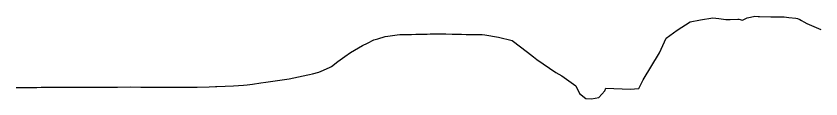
# Model space of a CAD drawing. Extents: x -26 to 4903, y -1010 to 9587.
# Drawn here: x 1000 to 1300, y 1.1 to 31.9 of the extents above; entities that cross this region are included whole.
import ezdxf

# ---------------------------------------------------------------- set-up
doc = ezdxf.new("R2010")
doc.units = 0
doc.layers.add('Exist XS Ground Line', color=7, linetype='Continuous')

msp = doc.modelspace()

# ---------------------------------------------------------------- linework, layer by layer
at = {"layer": 'Exist XS Ground Line'}
for p, q in [((1251.21, 29.71), (1255.17, 30.49)), ((1255.17, 30.49), (1256.63, 30.79)), ((1256.63, 30.79), (1258.22, 31.04)), ((1258.22, 31.04), (1259.75, 31.26)), ((1259.75, 31.26), (1262.01, 30.97)), ((1262.01, 30.97), (1264.51, 30.68)), ((1264.51, 30.68), (1265.63, 30.67)), ((1265.63, 30.67), (1266.2, 30.67)), ((1266.2, 30.67), (1269.06, 30.76)), ((1269.06, 30.76), (1269.38, 30.71)), ((1269.38, 30.71), (1270.83, 30.42)), ((1270.83, 30.42), (1271.71, 30.88)), ((1271.71, 30.88), (1272.53, 31.21)), ((1272.53, 31.21), (1273.81, 31.53)), ((1273.81, 31.53), (1275.36, 31.89)), ((1275.36, 31.89), (1276.67, 31.76)), ((1276.67, 31.76), (1277.08, 31.7)), ((1277.08, 31.7), (1281.39, 31.62)), ((1281.39, 31.62), (1282.39, 31.6)), ((1282.39, 31.6), (1282.79, 31.59)), ((1282.79, 31.59), (1283.11, 31.58)), ((1283.11, 31.58), (1286.29, 31.6)), ((1286.29, 31.6), (1288.02, 31.37)), ((1288.02, 31.37), (1290.62, 31.09)), ((1290.62, 31.09), (1291.29, 31.02)), ((1291.29, 31.02), (1292.12, 30.64)), ((1292.12, 30.64), (1292.78, 30.28)), ((1292.78, 30.28), (1293.65, 29.82)), ((1246.48, 26.65), (1251.21, 29.71)), ((1293.65, 29.82), (1294.78, 29.15)), ((1294.78, 29.15), (1300, 26.89)), ((1134.83, 23.45), (1137.62, 24.25)), ((1137.62, 24.25), (1138.55, 24.39)), ((1138.55, 24.39), (1142.05, 24.95)), ((1142.05, 24.95), (1143.02, 25.05)), ((1143.02, 25.05), (1143.41, 25.1)), ((1143.41, 25.1), (1144.14, 25.07)), ((1144.14, 25.07), (1145.13, 25.08)), ((1145.13, 25.08), (1145.95, 25.06)), ((1145.95, 25.06), (1147.34, 25.09)), ((1147.34, 25.09), (1148.99, 25.13)), ((1148.99, 25.13), (1150.18, 25.16)), ((1150.18, 25.16), (1151.62, 25.2)), ((1151.62, 25.2), (1152.57, 25.22)), ((1152.57, 25.22), (1153.26, 25.24)), ((1153.26, 25.24), (1154.36, 25.28)), ((1154.36, 25.28), (1155.9, 25.33)), ((1155.9, 25.33), (1156.26, 25.34)), ((1156.26, 25.34), (1156.9, 25.34)), ((1156.9, 25.34), (1158.46, 25.31)), ((1158.46, 25.31), (1159.42, 25.29)), ((1159.42, 25.29), (1160.18, 25.28)), ((1160.18, 25.28), (1162.5, 25.23)), ((1162.5, 25.23), (1164.45, 25.18)), ((1164.45, 25.18), (1165.11, 25.15)), ((1165.11, 25.15), (1165.58, 25.14)), ((1165.58, 25.14), (1166.05, 25.14)), ((1166.05, 25.14), (1167.82, 25.1)), ((1167.82, 25.1), (1168.69, 25.07)), ((1168.69, 25.07), (1170.95, 25.06)), ((1170.95, 25.06), (1172.04, 25.05)), ((1172.04, 25.05), (1173.75, 25.01)), ((1173.75, 25.01), (1174.68, 24.9)), ((1174.68, 24.9), (1179.81, 24.12)), ((1179.81, 24.12), (1184.97, 22.79)), ((1242.26, 23.66), (1246.48, 26.65)), ((1129.18, 20.99), (1130.99, 21.83)), ((1130.99, 21.83), (1133.38, 23.08)), ((1133.38, 23.08), (1134.83, 23.45)), ((1184.97, 22.79), (1190.64, 18.47)), ((1239.78, 18.29), (1242.26, 23.66)), ((1122.52, 16.92), (1124.65, 18.36)), ((1124.65, 18.36), (1129.18, 20.99)), ((1190.64, 18.47), (1192.87, 16.73)), ((1233.73, 8.13), (1239.78, 18.29)), ((1117.55, 13.21), (1119.9, 15.01)), ((1119.9, 15.01), (1122.52, 16.92)), ((1192.87, 16.73), (1194.06, 15.81)), ((1194.06, 15.81), (1196.46, 14.2)), ((1113.66, 11.44), (1116.77, 12.76)), ((1116.77, 12.76), (1117.55, 13.21)), ((1196.46, 14.2), (1201.2, 10.93)), ((1101.79, 8.52), (1108.79, 10.1)), ((1108.79, 10.1), (1109.36, 10.23)), ((1109.36, 10.23), (1110.47, 10.48)), ((1110.47, 10.48), (1112.83, 11.06)), ((1112.83, 11.06), (1113.66, 11.44)), ((1201.2, 10.93), (1203.4, 9.74)), ((1203.4, 9.74), (1208.62, 5.9)), ((1081.07, 5.92), (1084.81, 6.23)), ((1084.81, 6.23), (1086.14, 6.34)), ((1086.14, 6.34), (1088.08, 6.64)), ((1088.08, 6.64), (1091.28, 7.1)), ((1091.28, 7.1), (1093.1, 7.36)), ((1093.1, 7.36), (1101.79, 8.52)), ((1232.07, 4.93), (1233.73, 8.13)), ((1000, 5.38), (1007.67, 5.4)), ((1007.67, 5.4), (1009.39, 5.41)), ((1009.39, 5.41), (1011.69, 5.42)), ((1011.69, 5.42), (1024.17, 5.46)), ((1024.17, 5.46), (1037.8, 5.47)), ((1037.8, 5.47), (1042.71, 5.53)), ((1042.71, 5.53), (1046.48, 5.46)), ((1046.48, 5.46), (1061.31, 5.43)), ((1061.31, 5.43), (1065.78, 5.5)), ((1065.78, 5.5), (1067.53, 5.52)), ((1067.53, 5.52), (1071.94, 5.57)), ((1071.94, 5.57), (1074.33, 5.67)), ((1074.33, 5.67), (1074.88, 5.69)), ((1074.88, 5.69), (1077.96, 5.83)), ((1077.96, 5.83), (1081.07, 5.92)), ((1208.62, 5.9), (1210.02, 3.16)), ((1210.02, 3.16), (1212.39, 1.21)), ((1217.17, 1.61), (1219.43, 4.11)), ((1219.43, 4.11), (1219.81, 5.05)), ((1219.81, 5.05), (1228.87, 4.78)), ((1228.87, 4.78), (1232.07, 4.93)), ((1212.39, 1.21), (1214.47, 1.11)), ((1214.47, 1.11), (1217.17, 1.61))]:
    msp.add_line(p, q, dxfattribs=at)

doc.saveas('drawing.dxf')
